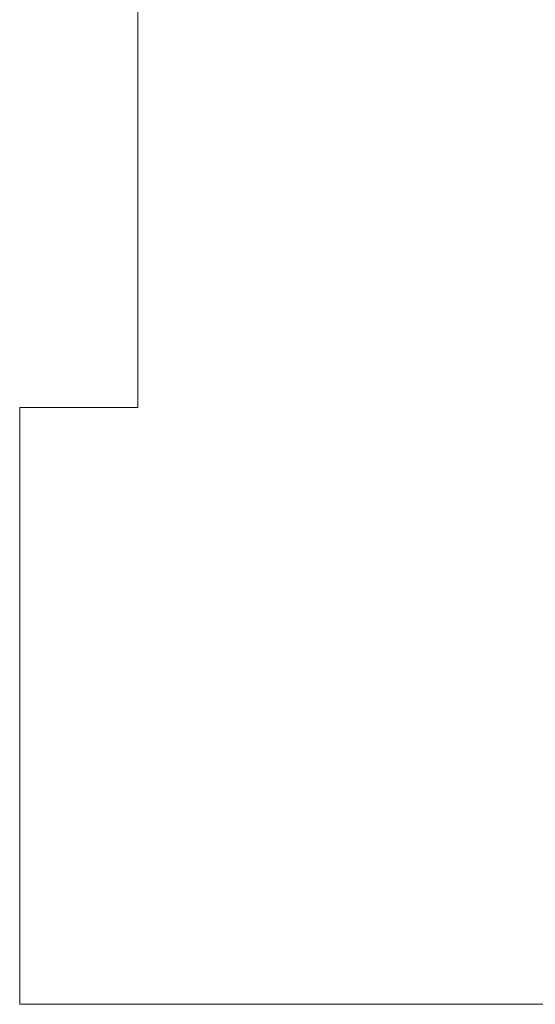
# Model space of a CAD drawing. Header units: millimetres. Extents: x -811 to 1340, y -192 to 870.
# Tile 613 of 656: x 730 to 743, y 316 to 341. Entities that reach past the tile are written whole.
import ezdxf

# ---------------------------------------------------------------- set-up
doc = ezdxf.new("R2010")
doc.units = ezdxf.units.MM
doc.header["$MEASUREMENT"] = 0
doc.layers.add('layer 1', color=7, linetype='Continuous')

msp = doc.modelspace()

# ---------------------------------------------------------------- linework, layer by layer
at = {"layer": 'layer 1', "color": 250, "lineweight": 9}
msp.add_open_spline([(789.8618, 331.1878), (789.8618, 331.1878), (789.8618, 316.0378), (789.8618, 316.0378), (789.8618, 316.0378), (789.8618, 316.0378), (769.8618, 316.0378), (769.8618, 316.0378), (769.8618, 316.0378), (769.8618, 316.0378), (769.8618, 319.0378), (769.8618, 319.0378), (769.8618, 319.0378), (769.8618, 319.0378), (749.8618, 319.0378), (749.8618, 319.0378), (749.8618, 319.0378), (749.8618, 319.0378), (749.8618, 316.0378), (749.8618, 316.0378), (749.8618, 316.0378), (749.8618, 316.0378), (729.8618, 316.0378), (729.8618, 316.0378), (729.8618, 316.0378), (729.8618, 316.0378), (729.8618, 331.1878), (729.8618, 331.1878), (729.8618, 331.1878), (729.8618, 331.1878), (732.8618, 331.1878), (732.8618, 331.1878), (732.8618, 331.1878), (732.8618, 331.1878), (732.8618, 350.8878), (732.8618, 350.8878), (732.8618, 350.8878), (732.8618, 350.8878), (729.8618, 350.8878), (729.8618, 350.8878), (729.8618, 350.8878), (729.8618, 350.8878), (729.8618, 366.0378), (729.8618, 366.0378), (729.8618, 366.0378), (729.8618, 366.0378), (749.8617, 366.0378), (749.8617, 366.0378), (749.8617, 366.0378), (749.8617, 360.5159), (754.3399, 356.0378), (759.8617, 356.0378), (759.8617, 356.0378), (765.3835, 356.0378), (769.8617, 360.5159), (769.8617, 366.0378), (769.8617, 366.0378), (769.8617, 366.0378), (789.8618, 366.0378), (789.8618, 366.0378), (789.8618, 366.0378), (789.8618, 366.0378), (789.8618, 350.8878), (789.8618, 350.8878), (789.8618, 350.8878), (789.8618, 350.8878), (786.8618, 350.8878), (786.8618, 350.8878), (786.8618, 350.8878), (786.8618, 350.8878), (786.8618, 331.1878), (786.8618, 331.1878), (786.8618, 331.1878), (786.8618, 331.1878), (789.8618, 331.1878), (789.8618, 331.1878)], degree=3, knots=[0, 0, 0, 0, 0.05, 0.05, 0.05, 0.05, 0.1, 0.1, 0.1, 0.1, 0.15, 0.15, 0.15, 0.15, 0.2, 0.2, 0.2, 0.2, 0.25, 0.25, 0.25, 0.25, 0.3, 0.3, 0.3, 0.3, 0.35, 0.35, 0.35, 0.35, 0.4, 0.4, 0.4, 0.4, 0.45, 0.45, 0.45, 0.45, 0.5, 0.5, 0.5, 0.5, 0.55, 0.55, 0.55, 0.55, 0.6, 0.6, 0.6, 0.6, 0.65, 0.65, 0.65, 0.65, 0.7, 0.7, 0.7, 0.7, 0.75, 0.75, 0.75, 0.75, 0.8, 0.8, 0.8, 0.8, 0.85, 0.85, 0.85, 0.85, 0.9, 0.9, 0.9, 0.9, 1, 1, 1, 1], dxfattribs=at)

doc.saveas('drawing.dxf')
